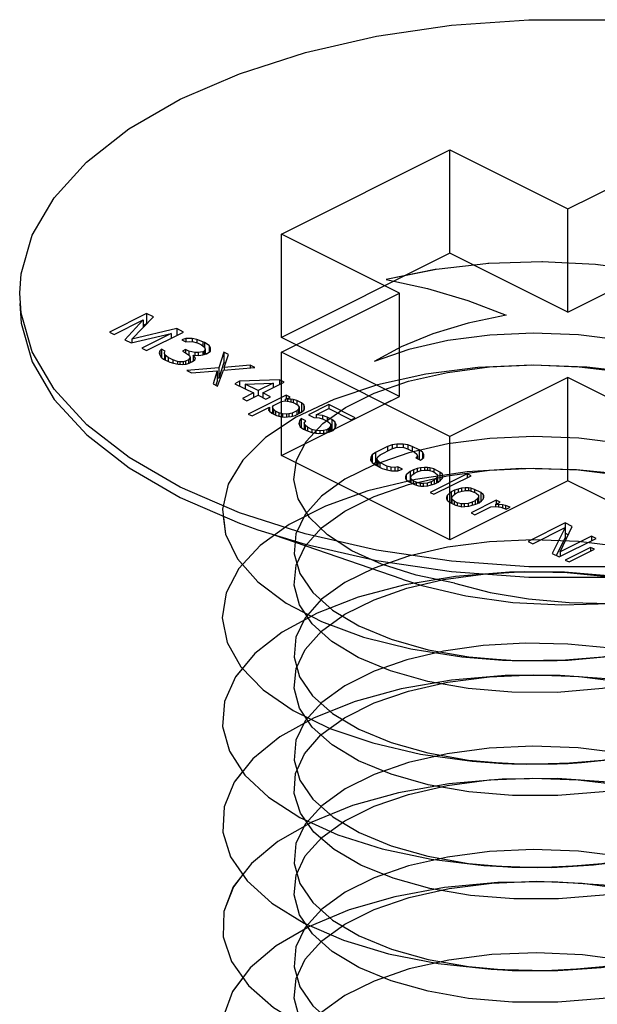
# Paper-space layout '005_EXP_CORICANT_PE_DRAWING_3_1' of a CAD drawing. Header units: millimetres. Extents: x 6 to 413, y 7 to 290.
# Tile 318 of 362: x 222.548 to 222.984, y 247.269 to 248.012. Entities that reach past the tile are written whole.
import ezdxf

# ---------------------------------------------------------------- set-up
doc = ezdxf.new("R2010")
doc.units = ezdxf.units.MM
doc.header["$LTSCALE"] = 23.1
doc.layers.get('0').update_dxf_attribs({"linetype": 'CONTINUOUS'})
doc.layers.add('124100000694A_M3X4P5_C_NI_BL158', color=7, linetype='CONTINUOUS')

# ---------------------------------------------------------------- blocks, each defined once
blk = doc.blocks.new('124100000694A_M3X4P5_C_NI_BL158', base_point=(222.96167, 247.50686))
at = {"layer": '124100000694A_M3X4P5_C_NI_BL158', "color": 7, "linetype": 'Continuous'}
for p, q in [((222.74529, 247.85053), (222.87257, 247.91417)), ((222.87257, 247.83623), (222.87257, 247.91417)), ((222.87257, 247.91417), (222.96167, 247.86962)), ((222.96167, 247.86962), (223.05076, 247.91417)), ((222.96167, 247.79168), (222.96167, 247.86962)), ((222.83439, 247.80599), (222.74529, 247.85053)), ((222.87257, 247.83623), (222.82324, 247.81156)), ((222.96167, 247.79168), (222.87257, 247.83623)), ((222.96167, 247.79168), (223.05076, 247.83623)), ((222.54875, 247.79104), (222.54767, 247.80598)), ((222.74529, 247.76144), (222.83439, 247.80599)), ((222.83439, 247.72804), (222.83439, 247.80599)), ((222.64347, 247.79071), (222.61547, 247.77671)), ((222.61897, 247.77496), (222.64101, 247.78598)), ((222.64101, 247.78598), (222.62714, 247.77088)), ((222.63245, 247.7712), (222.64872, 247.78809)), ((222.64101, 247.78598), (222.64101, 247.78009)), ((222.64347, 247.79071), (222.64347, 247.78292)), ((222.64872, 247.78809), (222.64347, 247.79071)), ((222.61547, 247.77671), (222.61897, 247.77496)), ((222.66622, 247.77934), (222.63245, 247.7712)), ((222.64347, 247.78292), (222.64101, 247.78169)), ((222.64365, 247.78283), (222.64347, 247.78292)), ((222.64347, 247.76271), (222.67147, 247.77671)), ((222.66622, 247.77934), (222.66622, 247.77409)), ((222.67147, 247.77671), (222.66622, 247.77934)), ((222.62714, 247.77088), (222.6318, 247.76854)), ((222.6318, 247.76854), (222.66201, 247.77548)), ((222.63245, 247.7712), (222.63245, 247.76869)), ((222.66201, 247.77548), (222.63997, 247.76446)), ((222.66201, 247.77548), (222.66201, 247.77198)), ((222.67314, 247.77171), (222.67017, 247.77081)), ((222.67017, 247.77081), (222.67309, 247.76935)), ((222.67309, 247.76935), (222.67604, 247.76966)), ((222.67785, 247.77173), (222.67314, 247.77171)), ((222.67314, 247.77171), (222.67314, 247.76935)), ((222.67604, 247.76966), (222.67898, 247.76938)), ((222.67785, 247.77173), (222.67785, 247.76938)), ((222.68138, 247.77116), (222.67785, 247.77173)), ((222.67898, 247.76938), (222.68249, 247.76822)), ((222.68138, 247.77116), (222.68138, 247.76859)), ((222.68606, 247.76942), (222.68138, 247.77116)), ((222.68606, 247.76942), (222.68606, 247.76612)), ((222.68722, 247.76884), (222.68606, 247.76942)), ((222.63997, 247.76446), (222.64347, 247.76271)), ((222.65349, 247.76247), (222.65287, 247.76099)), ((222.65469, 247.76365), (222.65349, 247.76247)), ((222.65349, 247.76247), (222.65349, 247.75952)), ((222.65469, 247.76365), (222.65469, 247.75776)), ((222.65761, 247.7622), (222.65469, 247.76365)), ((222.657, 247.76131), (222.65761, 247.7622)), ((222.67296, 247.76346), (222.67058, 247.76226)), ((222.67058, 247.76226), (222.67291, 247.7611)), ((222.67296, 247.76346), (222.67296, 247.7611)), ((222.67529, 247.76229), (222.67296, 247.76346)), ((222.67529, 247.76229), (222.67529, 247.75942)), ((222.67999, 247.76113), (222.67529, 247.76229)), ((222.68589, 247.76175), (222.68234, 247.76115)), ((222.68249, 247.76822), (222.68483, 247.76705)), ((222.68483, 247.76705), (222.68715, 247.7653)), ((222.68709, 247.76235), (222.68589, 247.76175)), ((222.68589, 247.76175), (222.68589, 247.7594)), ((222.68771, 247.76383), (222.68709, 247.76235)), ((222.68709, 247.76235), (222.68709, 247.75977)), ((222.68715, 247.7653), (222.68771, 247.76383)), ((222.68722, 247.76884), (222.68722, 247.7653)), ((222.69071, 247.7665), (222.68722, 247.76884)), ((222.68771, 247.76383), (222.68771, 247.75996)), ((222.69, 247.76089), (222.6918, 247.76238)), ((222.69071, 247.7665), (222.69071, 247.76148)), ((222.69185, 247.76473), (222.69071, 247.7665)), ((222.6918, 247.76238), (222.69185, 247.76473)), ((222.70181, 247.76154), (222.69802, 247.74973)), ((222.70181, 247.76154), (222.70181, 247.75375)), ((222.70531, 247.75979), (222.70181, 247.76154)), ((222.65287, 247.76099), (222.65342, 247.75952)), ((222.65342, 247.75952), (222.65457, 247.75776)), ((222.65457, 247.75776), (222.6563, 247.75629)), ((222.6563, 247.75629), (222.66097, 247.75396)), ((222.65697, 247.76013), (222.657, 247.76131)), ((222.65697, 247.76013), (222.65697, 247.75596)), ((222.65755, 247.75925), (222.65697, 247.76013)), ((222.65755, 247.75925), (222.65755, 247.75567)), ((222.65987, 247.75749), (222.65755, 247.75925)), ((222.65987, 247.75749), (222.65987, 247.75451)), ((222.66337, 247.75574), (222.65987, 247.75749)), ((222.66337, 247.75574), (222.66337, 247.75325)), ((222.66688, 247.75458), (222.66337, 247.75574)), ((222.66688, 247.75458), (222.66688, 247.75252)), ((222.66864, 247.7543), (222.66688, 247.75458)), ((222.671, 247.75431), (222.66864, 247.7543)), ((222.66864, 247.7543), (222.66864, 247.75252)), ((222.67278, 247.75461), (222.671, 247.75431)), ((222.671, 247.75431), (222.671, 247.75224)), ((222.67516, 247.7558), (222.67278, 247.75461)), ((222.67278, 247.75461), (222.67278, 247.75255)), ((222.67291, 247.7611), (222.67582, 247.75905)), ((222.67637, 247.75758), (222.67516, 247.7558)), ((222.67516, 247.7558), (222.67516, 247.75315)), ((222.67569, 247.75315), (222.67807, 247.75434)), ((222.67582, 247.75905), (222.67637, 247.75758)), ((222.67637, 247.75758), (222.67637, 247.75349)), ((222.67736, 247.75399), (222.67637, 247.75423)), ((222.67807, 247.75434), (222.67987, 247.75583)), ((222.67877, 247.75936), (222.67877, 247.75492)), ((222.6805, 247.75731), (222.67877, 247.75936)), ((222.67877, 247.75936), (222.68289, 247.75909)), ((222.67987, 247.75583), (222.6805, 247.75731)), ((222.68234, 247.76115), (222.67999, 247.76113)), ((222.67999, 247.76113), (222.67999, 247.75936)), ((222.68234, 247.76115), (222.68234, 247.75909)), ((222.68289, 247.75909), (222.68584, 247.7594)), ((222.68584, 247.7594), (222.68881, 247.7603)), ((222.68848, 247.7602), (222.68771, 247.76072)), ((222.68881, 247.7603), (222.69, 247.76089)), ((222.70215, 247.75005), (222.70531, 247.75979)), ((222.87257, 247.6978), (222.74529, 247.76144)), ((222.66097, 247.75396), (222.6639, 247.75309)), ((222.6639, 247.75309), (222.66743, 247.75252)), ((222.66743, 247.75252), (222.67037, 247.75224)), ((222.67037, 247.75224), (222.67332, 247.75255)), ((222.67332, 247.75255), (222.67569, 247.75315)), ((222.69802, 247.74973), (222.67381, 247.74754)), ((222.67381, 247.74754), (222.67731, 247.74579)), ((222.67731, 247.74579), (222.69679, 247.74737)), ((222.69679, 247.74737), (222.69364, 247.73763)), ((222.69679, 247.74737), (222.69679, 247.73957)), ((222.69714, 247.73588), (222.70152, 247.74798)), ((222.70181, 247.75375), (222.69802, 247.74194)), ((222.69802, 247.74973), (222.69802, 247.74194)), ((222.70152, 247.74798), (222.72514, 247.74988)), ((222.70314, 247.75308), (222.70181, 247.75375)), ((222.72164, 247.75163), (222.70215, 247.75005)), ((222.70215, 247.75005), (222.70215, 247.74798)), ((222.72164, 247.75163), (222.72164, 247.7496)), ((222.72514, 247.74988), (222.72164, 247.75163)), ((222.69679, 247.73957), (222.69581, 247.73654)), ((222.69802, 247.74194), (222.69679, 247.74183)), ((222.71372, 247.7395), (222.71015, 247.73771)), ((222.74381, 247.74054), (222.71372, 247.7395)), ((222.71372, 247.7395), (222.71372, 247.73593)), ((222.74381, 247.74054), (222.74381, 247.73704)), ((222.74731, 247.73879), (222.74381, 247.74054)), ((222.96167, 247.74235), (222.87257, 247.6978)), ((223.05076, 247.6978), (222.96167, 247.74235)), ((222.69364, 247.73763), (222.69714, 247.73588)), ((222.71015, 247.73771), (222.72415, 247.73071)), ((222.71781, 247.73746), (222.73904, 247.73816)), ((222.71781, 247.73746), (222.71781, 247.73388)), ((222.72772, 247.7325), (222.71781, 247.73746)), ((222.73904, 247.73816), (222.72772, 247.7325)), ((222.72772, 247.7325), (222.72772, 247.72896)), ((222.73122, 247.73075), (222.74731, 247.73879)), ((222.73904, 247.73816), (222.73904, 247.73466)), ((222.72415, 247.73071), (222.71581, 247.72654)), ((222.71581, 247.72654), (222.71931, 247.72479)), ((222.71931, 247.72479), (222.72765, 247.72896)), ((222.74887, 247.72907), (222.72028, 247.71478)), ((222.72415, 247.73071), (222.72415, 247.72721)), ((222.72765, 247.72896), (222.73348, 247.72605)), ((222.73122, 247.73075), (222.73122, 247.72717)), ((222.73706, 247.72783), (222.73122, 247.73075)), ((222.73348, 247.72605), (222.73706, 247.72783)), ((222.73928, 247.72136), (222.74524, 247.72434)), ((222.74524, 247.72434), (222.74819, 247.72465)), ((222.74819, 247.72465), (222.75113, 247.72437)), ((222.74822, 247.72583), (222.75179, 247.72762)), ((222.74999, 247.72613), (222.74822, 247.72583)), ((222.74822, 247.72583), (222.74822, 247.72465)), ((222.74887, 247.72907), (222.74887, 247.72616)), ((222.75179, 247.72762), (222.74887, 247.72907)), ((222.75235, 247.72614), (222.74999, 247.72613)), ((222.74999, 247.72613), (222.74999, 247.72437)), ((222.75113, 247.72437), (222.75406, 247.7235)), ((222.75235, 247.72614), (222.75235, 247.72401)), ((222.75411, 247.72586), (222.75235, 247.72614)), ((222.75411, 247.72586), (222.75411, 247.7235)), ((222.75704, 247.72499), (222.75411, 247.72586)), ((222.75704, 247.72499), (222.75704, 247.72201)), ((222.76054, 247.72324), (222.75704, 247.72499)), ((222.82324, 247.72247), (222.83439, 247.72804)), ((222.72319, 247.71332), (222.7363, 247.71987)), ((222.73569, 247.71898), (222.73567, 247.7178)), ((222.73567, 247.7178), (222.73624, 247.71692)), ((222.7363, 247.71987), (222.73569, 247.71898)), ((222.73624, 247.71692), (222.73798, 247.71546)), ((222.7363, 247.71987), (222.7363, 247.71692)), ((222.73866, 247.71988), (222.73928, 247.72136)), ((222.73866, 247.71988), (222.73866, 247.71512)), ((222.73922, 247.71841), (222.73866, 247.71988)), ((222.73922, 247.71841), (222.73922, 247.71484)), ((222.74095, 247.71695), (222.73922, 247.71841)), ((222.74095, 247.71695), (222.74095, 247.71397)), ((222.74329, 247.71578), (222.74095, 247.71695)), ((222.75688, 247.71733), (222.7533, 247.71554)), ((222.75406, 247.7235), (222.75756, 247.72175)), ((222.75808, 247.71851), (222.75688, 247.71733)), ((222.75688, 247.71733), (222.75688, 247.71441)), ((222.75756, 247.72175), (222.7587, 247.71999)), ((222.7587, 247.71999), (222.75808, 247.71851)), ((222.75808, 247.71851), (222.75808, 247.71501)), ((222.7587, 247.71999), (222.7587, 247.71532)), ((222.76039, 247.71617), (222.76219, 247.71765)), ((222.76054, 247.72324), (222.76054, 247.71617)), ((222.76228, 247.72178), (222.76054, 247.72324)), ((222.76219, 247.71765), (222.7628, 247.71854)), ((222.76228, 247.72178), (222.76228, 247.71765)), ((222.76284, 247.7203), (222.76228, 247.72178)), ((222.7628, 247.71854), (222.76284, 247.7203)), ((222.78114, 247.72188), (222.76565, 247.71413)), ((222.77155, 247.71416), (222.78108, 247.71893)), ((222.78108, 247.71893), (222.798, 247.71047)), ((222.78114, 247.72188), (222.78114, 247.71893)), ((222.80098, 247.71196), (222.78114, 247.72188)), ((222.72028, 247.71478), (222.72319, 247.71332)), ((222.73866, 247.71617), (222.73783, 247.71576)), ((222.73798, 247.71546), (222.74148, 247.71371)), ((222.74148, 247.71371), (222.7444, 247.71284)), ((222.74329, 247.71578), (222.74329, 247.71317)), ((222.74622, 247.71491), (222.74329, 247.71578)), ((222.7444, 247.71284), (222.74735, 247.71256)), ((222.74622, 247.71491), (222.74622, 247.71256)), ((222.74916, 247.71463), (222.74622, 247.71491)), ((222.74735, 247.71256), (222.75266, 247.71288)), ((222.75093, 247.71494), (222.74916, 247.71463)), ((222.74916, 247.71463), (222.74916, 247.71267)), ((222.7533, 247.71554), (222.75093, 247.71494)), ((222.75093, 247.71494), (222.75093, 247.71278)), ((222.75266, 247.71288), (222.75563, 247.71378)), ((222.7533, 247.71554), (222.7533, 247.71308)), ((222.75563, 247.71378), (222.76039, 247.71617)), ((222.75908, 247.70967), (222.75844, 247.70761)), ((222.75975, 247.71584), (222.7587, 247.71636)), ((222.76029, 247.71145), (222.75908, 247.70967)), ((222.75908, 247.70967), (222.75908, 247.70629)), ((222.76029, 247.71145), (222.76029, 247.70471)), ((222.76379, 247.7097), (222.76029, 247.71145)), ((222.76258, 247.70792), (222.76379, 247.7097)), ((222.76565, 247.71413), (222.76974, 247.71209)), ((222.76974, 247.71209), (222.77386, 247.71182)), ((222.77155, 247.71416), (222.77155, 247.71197)), ((222.77625, 247.7136), (222.77155, 247.71416)), ((222.77386, 247.71182), (222.77679, 247.71095)), ((222.77625, 247.7136), (222.77625, 247.7111)), ((222.77977, 247.71244), (222.77625, 247.7136)), ((222.77679, 247.71095), (222.78029, 247.7092)), ((222.77977, 247.71244), (222.77977, 247.70946)), ((222.78327, 247.71069), (222.77977, 247.71244)), ((222.78327, 247.71069), (222.78327, 247.70289)), ((222.78559, 247.70893), (222.78327, 247.71069)), ((222.798, 247.71047), (222.80098, 247.71196)), ((222.75844, 247.70761), (222.75957, 247.70526)), ((222.75957, 247.70526), (222.76189, 247.7035)), ((222.76189, 247.7035), (222.76539, 247.70175)), ((222.76258, 247.70792), (222.76258, 247.70316)), ((222.76313, 247.70645), (222.76258, 247.70792)), ((222.76313, 247.70645), (222.76313, 247.70288)), ((222.76487, 247.70499), (222.76313, 247.70645)), ((222.76487, 247.70499), (222.76487, 247.70201)), ((222.76837, 247.70324), (222.76487, 247.70499)), ((222.76837, 247.70324), (222.76837, 247.70076)), ((222.7713, 247.70237), (222.76837, 247.70324)), ((222.7713, 247.70237), (222.7713, 247.7003)), ((222.77424, 247.70209), (222.7713, 247.70237)), ((222.7772, 247.7024), (222.77424, 247.70209)), ((222.77424, 247.70209), (222.77424, 247.70002)), ((222.77957, 247.703), (222.7772, 247.7024)), ((222.7772, 247.7024), (222.7772, 247.70034)), ((222.78076, 247.7036), (222.77957, 247.703)), ((222.77957, 247.703), (222.77957, 247.70074)), ((222.78029, 247.7092), (222.78203, 247.70773)), ((222.78196, 247.70478), (222.78076, 247.7036)), ((222.78076, 247.7036), (222.78076, 247.701)), ((222.78189, 247.70125), (222.78427, 247.70244)), ((222.78258, 247.70626), (222.78196, 247.70478)), ((222.78196, 247.70478), (222.78196, 247.70125)), ((222.78203, 247.70773), (222.78258, 247.70626)), ((222.78258, 247.70626), (222.78258, 247.70159)), ((222.78327, 247.70289), (222.78258, 247.70323)), ((222.78403, 247.70232), (222.78327, 247.70289)), ((222.78427, 247.70244), (222.78608, 247.70451)), ((222.78559, 247.70893), (222.78559, 247.70394)), ((222.78672, 247.70658), (222.78559, 247.70893)), ((222.78608, 247.70451), (222.78672, 247.70658)), ((222.76539, 247.70175), (222.76891, 247.70059)), ((222.76891, 247.70059), (222.77361, 247.70002)), ((222.77361, 247.70002), (222.77774, 247.70034)), ((222.77774, 247.70034), (222.78189, 247.70125)), ((222.82528, 247.69027), (222.81634, 247.68581)), ((222.81984, 247.68406), (222.82878, 247.68852)), ((222.82884, 247.69147), (222.82528, 247.69027)), ((222.82528, 247.69027), (222.82528, 247.68677)), ((222.82878, 247.68852), (222.83175, 247.68942)), ((222.83239, 247.69208), (222.82884, 247.69147)), ((222.82884, 247.69147), (222.82884, 247.68852)), ((222.83175, 247.68942), (222.8347, 247.68973)), ((222.83711, 247.6921), (222.83239, 247.69208)), ((222.83239, 247.69208), (222.83239, 247.68942)), ((222.8347, 247.68973), (222.83764, 247.68945)), ((222.83711, 247.6921), (222.83711, 247.68945)), ((222.84063, 247.69153), (222.83711, 247.6921)), ((222.83764, 247.68945), (222.84057, 247.68859)), ((222.84057, 247.68859), (222.84582, 247.68596)), ((222.84063, 247.69153), (222.84063, 247.68859)), ((222.84415, 247.69037), (222.84063, 247.69153)), ((222.84415, 247.69037), (222.84415, 247.6868)), ((222.8494, 247.68775), (222.84415, 247.69037)), ((222.8494, 247.68775), (222.8494, 247.6806)), ((222.85172, 247.68599), (222.8494, 247.68775)), ((222.81273, 247.68225), (222.81268, 247.67989)), ((222.81268, 247.67989), (222.81382, 247.67813)), ((222.81395, 247.68402), (222.81273, 247.68225)), ((222.81273, 247.68225), (222.81273, 247.67989)), ((222.81634, 247.68581), (222.81395, 247.68402)), ((222.81395, 247.68402), (222.81395, 247.67813)), ((222.81634, 247.68581), (222.81634, 247.67801)), ((222.81742, 247.6811), (222.81804, 247.68257)), ((222.81742, 247.6811), (222.81742, 247.67573)), ((222.81798, 247.67962), (222.81742, 247.6811)), ((222.81804, 247.68257), (222.81984, 247.68406)), ((222.84582, 247.68596), (222.84756, 247.6845)), ((222.84812, 247.68303), (222.84692, 247.68184)), ((222.84692, 247.68184), (222.85042, 247.68009)), ((222.84756, 247.6845), (222.84812, 247.68303)), ((222.84812, 247.68303), (222.84812, 247.68124)), ((222.85042, 247.68009), (222.85281, 247.68187)), ((222.85172, 247.68599), (222.85172, 247.68106)), ((222.85286, 247.68423), (222.85172, 247.68599)), ((222.85281, 247.68187), (222.85286, 247.68423)), ((222.81382, 247.67813), (222.81615, 247.67637)), ((222.81634, 247.67801), (222.81515, 247.67712)), ((222.81615, 247.67637), (222.8214, 247.67375)), ((222.81742, 247.67855), (222.81634, 247.67801)), ((222.81798, 247.67962), (222.81798, 247.67545)), ((222.81972, 247.67816), (222.81798, 247.67962)), ((222.81972, 247.67816), (222.81972, 247.67459)), ((222.82497, 247.67553), (222.81972, 247.67816)), ((222.8214, 247.67375), (222.82491, 247.67259)), ((222.82491, 247.67259), (222.82843, 247.67202)), ((222.82497, 247.67553), (222.82497, 247.67259)), ((222.8279, 247.67467), (222.82497, 247.67553)), ((222.8279, 247.67467), (222.8279, 247.67202)), ((222.83084, 247.67439), (222.8279, 247.67467)), ((222.83321, 247.67499), (222.83084, 247.67439)), ((222.83084, 247.67439), (222.83084, 247.67203)), ((222.83315, 247.67204), (222.83671, 247.67324)), ((222.83321, 247.67499), (222.83321, 247.67204)), ((222.83671, 247.67324), (222.83321, 247.67499)), ((222.84495, 247.67269), (222.84257, 247.6715)), ((222.84792, 247.67359), (222.84495, 247.67269)), ((222.84495, 247.67269), (222.84495, 247.6696)), ((222.85029, 247.67419), (222.84792, 247.67359)), ((222.84792, 247.67359), (222.84792, 247.67123)), ((222.85325, 247.6745), (222.85029, 247.67419)), ((222.85029, 247.67419), (222.85029, 247.67197)), ((222.85084, 247.67213), (222.85379, 247.67244)), ((222.8556, 247.67452), (222.85325, 247.6745)), ((222.85325, 247.6745), (222.85325, 247.67244)), ((222.85379, 247.67244), (222.85615, 247.67246)), ((222.8556, 247.67452), (222.8556, 247.67246)), ((222.85737, 247.67423), (222.8556, 247.67452)), ((222.85615, 247.67246), (222.85908, 247.67159)), ((222.85737, 247.67423), (222.85737, 247.6721)), ((222.8603, 247.67336), (222.85737, 247.67423)), ((222.8603, 247.67336), (222.8603, 247.67098)), ((222.86496, 247.67103), (222.8603, 247.67336)), ((222.82843, 247.67202), (222.83315, 247.67204)), ((222.83895, 247.66736), (222.83892, 247.66618)), ((222.83892, 247.66618), (222.83949, 247.6653)), ((222.83957, 247.66883), (222.83895, 247.66736)), ((222.83895, 247.66736), (222.83895, 247.66618)), ((222.83949, 247.6653), (222.84123, 247.66383)), ((222.84257, 247.6715), (222.83957, 247.66883)), ((222.83957, 247.66883), (222.83957, 247.6653)), ((222.84257, 247.6715), (222.84257, 247.66371)), ((222.84304, 247.6659), (222.84307, 247.66708)), ((222.84304, 247.6659), (222.84304, 247.66292)), ((222.84478, 247.66444), (222.84304, 247.6659)), ((222.84307, 247.66708), (222.84369, 247.66856)), ((222.84369, 247.66856), (222.84549, 247.67004)), ((222.84549, 247.67004), (222.84787, 247.67123)), ((222.84787, 247.67123), (222.85084, 247.67213)), ((222.88557, 247.66966), (222.85756, 247.65566)), ((222.85908, 247.67159), (222.86141, 247.67042)), ((222.86048, 247.6542), (222.88848, 247.66821)), ((222.8625, 247.6663), (222.8607, 247.66482)), ((222.86141, 247.67042), (222.86315, 247.66896)), ((222.86313, 247.66778), (222.8625, 247.6663)), ((222.8625, 247.6663), (222.8625, 247.6628)), ((222.86315, 247.66896), (222.86313, 247.66778)), ((222.86313, 247.66778), (222.86313, 247.66311)), ((222.86496, 247.67103), (222.86496, 247.66446)), ((222.8667, 247.66956), (222.86496, 247.67103)), ((222.86542, 247.66484), (222.86663, 247.66603)), ((222.86663, 247.66603), (222.86725, 247.6675)), ((222.8667, 247.66956), (222.8667, 247.6662)), ((222.86727, 247.66868), (222.8667, 247.66956)), ((222.86725, 247.6675), (222.86727, 247.66868)), ((222.88557, 247.66966), (222.88557, 247.66675)), ((222.88848, 247.66821), (222.88557, 247.66966)), ((222.84123, 247.66383), (222.8459, 247.6615)), ((222.84257, 247.66371), (222.84218, 247.66336)), ((222.84304, 247.66394), (222.84257, 247.66371)), ((222.84478, 247.66444), (222.84478, 247.66206)), ((222.84711, 247.66327), (222.84478, 247.66444)), ((222.8459, 247.6615), (222.84883, 247.66063)), ((222.84711, 247.66327), (222.84711, 247.66114)), ((222.85004, 247.6624), (222.84711, 247.66327)), ((222.84883, 247.66063), (222.85059, 247.66034)), ((222.8524, 247.66242), (222.85004, 247.6624)), ((222.85004, 247.6624), (222.85004, 247.66034)), ((222.85059, 247.66034), (222.85295, 247.66036)), ((222.85536, 247.66273), (222.8524, 247.66242)), ((222.8524, 247.66242), (222.8524, 247.66036)), ((222.85295, 247.66036), (222.8559, 247.66067)), ((222.85832, 247.66363), (222.85536, 247.66273)), ((222.85536, 247.66273), (222.85536, 247.66067)), ((222.8559, 247.66067), (222.86124, 247.66217)), ((222.8607, 247.66482), (222.85832, 247.66363)), ((222.85832, 247.66363), (222.85832, 247.66135)), ((222.8607, 247.66482), (222.8607, 247.66202)), ((222.86124, 247.66217), (222.86362, 247.66336)), ((222.86403, 247.6637), (222.86315, 247.66414)), ((222.86362, 247.66336), (222.86542, 247.66484)), ((222.87884, 247.65813), (222.87587, 247.65723)), ((222.88121, 247.65874), (222.87884, 247.65813)), ((222.87884, 247.65813), (222.87884, 247.65578)), ((222.88416, 247.65905), (222.88121, 247.65874)), ((222.88121, 247.65874), (222.88121, 247.65651)), ((222.88652, 247.65906), (222.88416, 247.65905)), ((222.88416, 247.65905), (222.88416, 247.65699)), ((222.88652, 247.65906), (222.88652, 247.657)), ((222.88828, 247.65877), (222.88652, 247.65906)), ((222.88828, 247.65877), (222.88828, 247.65664)), ((222.89121, 247.6579), (222.88828, 247.65877)), ((222.89121, 247.6579), (222.89121, 247.65552)), ((222.89588, 247.65557), (222.89121, 247.6579)), ((222.85756, 247.65566), (222.86048, 247.6542)), ((222.86986, 247.6519), (222.86984, 247.65072)), ((222.86984, 247.65072), (222.87041, 247.64984)), ((222.87049, 247.65337), (222.86986, 247.6519)), ((222.87349, 247.65604), (222.87049, 247.65337)), ((222.87049, 247.65337), (222.87049, 247.64984)), ((222.87587, 247.65723), (222.87349, 247.65604)), ((222.87349, 247.65604), (222.87349, 247.64825)), ((222.87396, 247.65044), (222.87399, 247.65162)), ((222.87396, 247.65044), (222.87396, 247.64747)), ((222.8757, 247.64898), (222.87396, 247.65044)), ((222.87399, 247.65162), (222.87461, 247.6531)), ((222.87461, 247.6531), (222.87641, 247.65458)), ((222.87587, 247.65723), (222.87587, 247.65414)), ((222.87641, 247.65458), (222.87879, 247.65578)), ((222.87879, 247.65578), (222.88176, 247.65667)), ((222.88176, 247.65667), (222.88471, 247.65699)), ((222.88471, 247.65699), (222.88707, 247.657)), ((222.88707, 247.657), (222.89, 247.65613)), ((222.89, 247.65613), (222.89233, 247.65496)), ((222.89342, 247.65084), (222.89162, 247.64936)), ((222.89233, 247.65496), (222.89407, 247.6535)), ((222.89404, 247.65232), (222.89342, 247.65084)), ((222.89342, 247.65084), (222.89342, 247.64734)), ((222.89407, 247.6535), (222.89404, 247.65232)), ((222.89404, 247.65232), (222.89404, 247.64765)), ((222.89588, 247.65557), (222.89588, 247.649)), ((222.89762, 247.65411), (222.89588, 247.65557)), ((222.89634, 247.64938), (222.89754, 247.65057)), ((222.89754, 247.65057), (222.89816, 247.65205)), ((222.89762, 247.65411), (222.89762, 247.65075)), ((222.89819, 247.65322), (222.89762, 247.65411)), ((222.89816, 247.65205), (222.89819, 247.65322)), ((222.87041, 247.64984), (222.87215, 247.64837)), ((222.87215, 247.64837), (222.87682, 247.64604)), ((222.87349, 247.64825), (222.8731, 247.6479)), ((222.87396, 247.64848), (222.87349, 247.64825)), ((222.8757, 247.64898), (222.8757, 247.6466)), ((222.87803, 247.64781), (222.8757, 247.64898)), ((222.87682, 247.64604), (222.87974, 247.64517)), ((222.87803, 247.64781), (222.87803, 247.64568)), ((222.88096, 247.64694), (222.87803, 247.64781)), ((222.87974, 247.64517), (222.88151, 247.64488)), ((222.88332, 247.64696), (222.88096, 247.64694)), ((222.88096, 247.64694), (222.88096, 247.64488)), ((222.88151, 247.64488), (222.88387, 247.6449)), ((222.88627, 247.64727), (222.88332, 247.64696)), ((222.88332, 247.64696), (222.88332, 247.6449)), ((222.88387, 247.6449), (222.88682, 247.64521)), ((222.88924, 247.64817), (222.88627, 247.64727)), ((222.88627, 247.64727), (222.88627, 247.64521)), ((222.88682, 247.64521), (222.89216, 247.64671)), ((222.90755, 247.64974), (222.88848, 247.6402)), ((222.89162, 247.64936), (222.88924, 247.64817)), ((222.88924, 247.64817), (222.88924, 247.64589)), ((222.8914, 247.63875), (222.90332, 247.6447)), ((222.89162, 247.64936), (222.89162, 247.64656)), ((222.89216, 247.64671), (222.89454, 247.6479)), ((222.89495, 247.64824), (222.89407, 247.64868)), ((222.89454, 247.6479), (222.89634, 247.64938)), ((222.90332, 247.6447), (222.90745, 247.64502)), ((222.90689, 247.64649), (222.91046, 247.64828)), ((222.90925, 247.6465), (222.90689, 247.64649)), ((222.90689, 247.64649), (222.90689, 247.64502)), ((222.90745, 247.64502), (222.91097, 247.64445)), ((222.90755, 247.64974), (222.90755, 247.64682)), ((222.91046, 247.64828), (222.90755, 247.64974)), ((222.90925, 247.6465), (222.90925, 247.64473)), ((222.91219, 247.64622), (222.90925, 247.6465)), ((222.91097, 247.64445), (222.91507, 247.643)), ((222.91219, 247.64622), (222.91219, 247.64402)), ((222.91454, 247.64565), (222.91219, 247.64622)), ((222.91454, 247.64565), (222.91454, 247.64319)), ((222.91805, 247.64449), (222.91454, 247.64565)), ((222.91507, 247.643), (222.91805, 247.64449)), ((222.76329, 247.6243), (222.71358, 247.64027)), ((222.88848, 247.6402), (222.8914, 247.63875)), ((222.95965, 247.63262), (222.93165, 247.61862)), ((222.93515, 247.61687), (222.95958, 247.62908)), ((222.95958, 247.62908), (222.94974, 247.60958)), ((222.95566, 247.61079), (222.9649, 247.63)), ((222.95958, 247.62908), (222.95958, 247.62129)), ((222.95965, 247.63262), (222.95965, 247.62483)), ((222.9649, 247.63), (222.95965, 247.63262)), ((222.83651, 247.59008), (222.73982, 247.62326)), ((222.95958, 247.62129), (222.95287, 247.608)), ((222.95499, 247.60695), (222.98299, 247.62095)), ((222.97949, 247.6227), (222.95566, 247.61079)), ((222.96188, 247.62371), (222.95965, 247.62483)), ((222.97949, 247.6227), (222.97949, 247.6192)), ((222.98299, 247.62095), (222.97949, 247.6227)), ((222.93165, 247.61862), (222.93515, 247.61687)), ((222.97872, 247.61415), (222.95965, 247.60462)), ((222.97872, 247.61415), (222.97872, 247.61123)), ((222.98163, 247.61269), (222.97872, 247.61415)), ((222.94974, 247.60958), (222.95499, 247.60695)), ((222.95566, 247.61079), (222.95566, 247.60729)), ((222.96257, 247.60316), (222.98163, 247.61269)), ((222.95965, 247.60462), (222.96257, 247.60316)), ((222.76857, 247.55641), (222.76292, 247.56483)), ((222.76864, 247.4784), (222.763, 247.48678)), ((222.76982, 247.39916), (222.76314, 247.40853)), ((222.76874, 247.32241), (222.76346, 247.33021))]:
    blk.add_line(p, q, dxfattribs=at)
for points in [[(222.66893, 247.95236), (222.71361, 247.97171), (222.76336, 247.98769), (222.81709, 247.99995), (222.87363, 248.00825), (222.93214, 248.01246), (222.99125, 248.01246), (223.0497, 248.00825), (223.10632, 247.99994), (223.16004, 247.98767), (223.20975, 247.9717), (223.2544, 247.95236), (223.29306, 247.93006), (223.32498, 247.90523), (223.34951, 247.8784), (223.36615, 247.85012), (223.37459, 247.82093), (223.37566, 247.80599)], [(222.54767, 247.80598), (222.54869, 247.82055), (222.55704, 247.84978), (222.57359, 247.87809), (222.59812, 247.90502), (222.63014, 247.92996), (222.66893, 247.95236)], [(222.54767, 247.79819), (222.54872, 247.78342), (222.55713, 247.75419), (222.57377, 247.72585), (222.59831, 247.69899), (222.63024, 247.67414), (222.66893, 247.65182)], [(222.71358, 247.64027), (222.66894, 247.65961), (222.63027, 247.68192), (222.59835, 247.70674), (222.57383, 247.73357), (222.55719, 247.76185), (222.54875, 247.79104)], [(222.66893, 247.65182), (222.71357, 247.63248), (222.72743, 247.62751)], [(222.70139, 247.63776), (222.70308, 247.62407), (222.71209, 247.60557)], [(222.72743, 247.62751), (222.76326, 247.61651), (222.81699, 247.60424), (222.87367, 247.59592), (222.93213, 247.59172), (222.9912, 247.59172), (223.04967, 247.59592), (223.10635, 247.60424), (223.16008, 247.61651), (223.19591, 247.62751)], [(223.15998, 247.62428), (223.10624, 247.61202), (223.04971, 247.60372), (222.9912, 247.59951), (222.93209, 247.59951), (222.87363, 247.60372), (222.81702, 247.61203), (222.76329, 247.6243)], [(222.71209, 247.60557), (222.72752, 247.5881), (222.74896, 247.57212)], [(222.71595, 247.60121), (222.71319, 247.59821), (222.70363, 247.57988), (222.70068, 247.56104), (222.7044, 247.54226), (222.71471, 247.524)], [(222.83652, 247.59008), (222.85127, 247.58544), (222.88455, 247.57762), (222.92015, 247.57264), (222.95698, 247.5707), (222.9939, 247.57186)], [(222.74896, 247.57212), (222.77569, 247.55817), (222.80726, 247.5465), (222.84293, 247.5375), (222.88161, 247.53149), (222.91233, 247.52906)], [(222.88634, 247.5076), (222.85577, 247.51303), (222.82779, 247.52096), (222.80336, 247.53114), (222.78349, 247.54308), (222.76857, 247.55641)], [(222.96172, 247.52907), (223.0053, 247.53299), (223.04563, 247.54006), (223.08408, 247.55037)], [(222.71471, 247.524), (222.73143, 247.50675), (222.75408, 247.49112)], [(222.91233, 247.52906), (222.92223, 247.52868), (222.96172, 247.52907)], [(222.91273, 247.52904), (222.91945, 247.52869), (222.95361, 247.52866), (222.9617, 247.52907)], [(222.71589, 247.52278), (222.71056, 247.51636), (222.70242, 247.49784), (222.70093, 247.47899), (222.70606, 247.46032)], [(223.0208, 247.51303), (222.98775, 247.50751), (222.95353, 247.50471), (222.91923, 247.50476), (222.88634, 247.5076)], [(222.75408, 247.49112), (222.78196, 247.47756), (222.81421, 247.4665), (222.85032, 247.45813), (222.88936, 247.45275), (222.91256, 247.4511)], [(222.88672, 247.42961), (222.8561, 247.43501), (222.82805, 247.44293), (222.80354, 247.4531), (222.7836, 247.46505), (222.76864, 247.4784)], [(222.96175, 247.45113), (222.97183, 247.45171), (223.01321, 247.45616), (223.05335, 247.46389), (223.09123, 247.47478)], [(222.70606, 247.46032), (222.71771, 247.44233), (222.73556, 247.42549), (222.75913, 247.41035)], [(222.91256, 247.4511), (222.93021, 247.45058), (222.96175, 247.45113)], [(222.91284, 247.45109), (222.91935, 247.45075), (222.9536, 247.45072), (222.96172, 247.45112)], [(222.71602, 247.44494), (222.70967, 247.43696), (222.70205, 247.41833), (222.70112, 247.3993), (222.70697, 247.38049)], [(223.02124, 247.43518), (222.98826, 247.42964), (222.95412, 247.4268), (222.91978, 247.42679), (222.88672, 247.42961)], [(222.75913, 247.41035), (222.78793, 247.39726), (222.82137, 247.3866), (222.85842, 247.37878), (222.89805, 247.37406), (222.91257, 247.37316)], [(222.88796, 247.3515), (222.85743, 247.35677), (222.82962, 247.36445), (222.80524, 247.37432), (222.78513, 247.38602), (222.76982, 247.39916)], [(222.96172, 247.37318), (222.98086, 247.37445), (223.02224, 247.37965), (223.06203, 247.38811), (223.09923, 247.39966)], [(223.10804, 247.38929), (223.08213, 247.37627), (223.05302, 247.36553), (223.02137, 247.35726), (222.98838, 247.35171), (222.9546, 247.34887), (222.92072, 247.34881), (222.88796, 247.3515)], [(222.70697, 247.38049), (222.71939, 247.36244), (222.73808, 247.34566), (222.76254, 247.33061)], [(222.91257, 247.37316), (222.93904, 247.37259), (222.96172, 247.37318)], [(222.91274, 247.37315), (222.94917, 247.37262), (222.9617, 247.37318)], [(222.71615, 247.36715), (222.709, 247.35786), (222.7018, 247.33926), (222.70128, 247.32027), (222.70751, 247.30149)], [(222.76254, 247.33061), (222.79208, 247.31777), (222.82619, 247.30743), (222.86373, 247.3), (222.90376, 247.29571), (222.91247, 247.29522)], [(222.96175, 247.29524), (222.98669, 247.29703), (223.02792, 247.3027), (223.06744, 247.31161), (223.10416, 247.32357)], [(222.88665, 247.27373), (222.85603, 247.27914), (222.82814, 247.28701), (222.80368, 247.29715), (222.78369, 247.30911), (222.76874, 247.32241)], [(223.10804, 247.31135), (223.08208, 247.29831), (223.05294, 247.28756), (223.02134, 247.27932), (222.98831, 247.27376), (222.95413, 247.27091), (222.91975, 247.27091), (222.88665, 247.27373)], [(222.70751, 247.30149), (222.72033, 247.28347), (222.7394, 247.26675), (222.76421, 247.25182)], [(222.91247, 247.29522), (222.94499, 247.29471), (222.96175, 247.29524)], [(222.91284, 247.2952), (222.91963, 247.29486), (222.95394, 247.29485), (222.96172, 247.29524)], [(222.71619, 247.28928), (222.70842, 247.27889), (222.70157, 247.26018), (222.70147, 247.24116), (222.70805, 247.22252)]]:
    blk.add_lwpolyline(points, dxfattribs=at)

psp = doc.layouts.new('005_EXP_CORICANT_PE_DRAWING_3_1')

# ---------------------------------------------------------------- linework, layer by layer
at = {"color": 2, "linetype": 'Continuous'}
for p, q in [((222.74529, 247.85053), (222.87257, 247.91417)), ((222.87257, 247.91417), (222.96167, 247.86962)), ((222.96167, 247.86962), (223.05076, 247.91417)), ((222.83439, 247.80599), (222.74529, 247.85053)), ((222.74529, 247.76144), (222.83439, 247.80599)), ((222.87257, 247.6978), (222.74529, 247.76144)), ((222.96167, 247.74235), (222.87257, 247.6978)), ((223.05076, 247.6978), (222.96167, 247.74235))]:
    psp.add_line(p, q, dxfattribs=at)
at = {"color": 6, "linetype": 'Continuous'}
for p, q in [((222.87257, 247.83623), (222.87257, 247.91417)), ((222.96167, 247.79168), (222.96167, 247.86962)), ((222.74529, 247.77259), (222.74529, 247.85053)), ((222.87257, 247.83623), (222.74529, 247.77259)), ((222.96167, 247.79168), (222.87257, 247.83623)), ((222.96167, 247.79168), (223.05076, 247.83623)), ((222.90181, 247.82842), (222.90123, 247.82839)), ((222.94244, 247.82959), (222.94203, 247.82961)), ((222.83439, 247.72804), (222.83439, 247.80599)), ((222.83439, 247.72804), (222.74529, 247.77259)), ((222.74529, 247.6835), (222.74529, 247.76144)), ((222.96167, 247.6644), (222.96167, 247.74235)), ((222.74529, 247.6835), (222.83439, 247.72804)), ((222.87257, 247.61986), (222.87257, 247.6978)), ((222.87257, 247.61986), (222.74529, 247.6835)), ((222.96167, 247.6644), (222.87257, 247.61986)), ((223.05076, 247.61986), (222.96167, 247.6644))]:
    psp.add_line(p, q, dxfattribs=at)
at = {"color": 2, "linetype": 'Continuous'}
for points in [[(223.12315, 247.60488), (223.1489, 247.61977), (223.17017, 247.63692), (223.18592, 247.65569), (223.19556, 247.6753), (223.19909, 247.69569), (223.19624, 247.71634), (223.18702, 247.73654), (223.17192, 247.75552), (223.15104, 247.77325), (223.12464, 247.78933), (223.09372, 247.80309), (223.0595, 247.8141), (223.02223, 247.82233), (222.98241, 247.82759), (222.94203, 247.82961), (222.90181, 247.82842), (222.86212, 247.82398), (222.82427, 247.81636)], [(222.82427, 247.81637), (222.85568, 247.80949), (222.88606, 247.80046), (222.9149, 247.78938)], [(222.9149, 247.78938), (222.88621, 247.78338), (222.85973, 247.77546), (222.83566, 247.76563), (222.8153, 247.75446)], [(223.10804, 247.56912), (223.13006, 247.58416), (223.14768, 247.60101), (223.16014, 247.61908), (223.16708, 247.63772), (223.16848, 247.65692), (223.16419, 247.67605), (223.15439, 247.69445), (223.1394, 247.71179), (223.11947, 247.72776), (223.09504, 247.742), (223.06711, 247.75397), (223.03645, 247.76346), (223.0037, 247.77034), (222.9696, 247.77448), (222.9355, 247.77578), (222.90263, 247.77432), (222.87091, 247.77019), (222.84144, 247.76348), (222.8153, 247.75446)], [(222.8153, 247.73052), (222.84128, 247.73949), (222.87064, 247.74619), (222.90249, 247.75037), (222.9358, 247.75183), (222.97015, 247.7505), (223.00428, 247.7463), (223.03718, 247.73933), (223.06794, 247.72972), (223.09574, 247.71771), (223.11984, 247.70356), (223.13963, 247.68762), (223.15457, 247.67025), (223.16428, 247.65186), (223.16849, 247.63285), (223.16707, 247.61372), (223.16011, 247.59507), (223.14771, 247.5771), (223.13018, 247.56031), (223.10804, 247.54518)], [(222.87611, 247.58703), (222.84702, 247.5931), (222.8209, 247.6014), (222.79841, 247.61166), (222.78014, 247.62356), (222.76655, 247.63674), (222.758, 247.65082), (222.7547, 247.66537), (222.75676, 247.67997), (222.76409, 247.69419), (222.77653, 247.70762), (222.79374, 247.71985), (222.8153, 247.73052)], [(223.10804, 247.49118), (223.13004, 247.5062), (223.14767, 247.52304), (223.16012, 247.54111), (223.16708, 247.55974), (223.16849, 247.57891), (223.16425, 247.59795), (223.15446, 247.61641), (223.1395, 247.63375), (223.11961, 247.64973), (223.09523, 247.66397), (223.06732, 247.67595), (223.03676, 247.68544), (223.00398, 247.69235), (222.96977, 247.69653), (222.93564, 247.69783), (222.90271, 247.69639), (222.87092, 247.69224), (222.84143, 247.68553), (222.8153, 247.67652)], [(222.8153, 247.67652), (222.79328, 247.66558), (222.77566, 247.65286), (222.7632, 247.63892), (222.75626, 247.62435), (222.75485, 247.60927), (222.75912, 247.59431), (222.7689, 247.57999), (222.78389, 247.56674), (222.80378, 247.55487), (222.82818, 247.54477), (222.85609, 247.5369), (222.8867, 247.5315), (222.91945, 247.52869), (222.95361, 247.52866), (222.98772, 247.53145), (223.02062, 247.53694), (223.05239, 247.54516), (223.08189, 247.556), (223.10804, 247.56912)], [(222.8153, 247.65258), (222.84123, 247.66153), (222.87052, 247.66823), (222.90232, 247.67241), (222.93533, 247.67389), (222.96952, 247.6726), (223.00384, 247.66843), (223.03683, 247.66147), (223.06742, 247.65197), (223.09544, 247.63992), (223.11991, 247.62558), (223.13981, 247.6095), (223.15475, 247.59205), (223.16444, 247.57349), (223.16852, 247.55448), (223.167, 247.53548), (223.16005, 247.51701), (223.14767, 247.49911), (223.13014, 247.48233), (223.10804, 247.46724)], [(223.10804, 247.54518), (223.08207, 247.53213), (223.05267, 247.5213), (223.0208, 247.51303), (222.98775, 247.50751), (222.95353, 247.50471), (222.91923, 247.50476), (222.88634, 247.5076), (222.85577, 247.51303), (222.82779, 247.52096), (222.80336, 247.53114), (222.78349, 247.54308), (222.76857, 247.55641), (222.7589, 247.57082), (222.75481, 247.58572), (222.75634, 247.60067), (222.76328, 247.61509), (222.77565, 247.6289), (222.79318, 247.64157), (222.8153, 247.65258)], [(223.10804, 247.41324), (223.13002, 247.42824), (223.14763, 247.44507), (223.1601, 247.46312), (223.16706, 247.48176), (223.1685, 247.50089), (223.16428, 247.51992), (223.15448, 247.53844), (223.13951, 247.55579), (223.11964, 247.57177), (223.09526, 247.58601), (223.06735, 247.598), (223.03686, 247.60747), (223.00393, 247.61442), (222.96964, 247.6186), (222.93548, 247.61989), (222.9025, 247.61843), (222.87071, 247.61427), (222.84135, 247.60757), (222.8153, 247.59858)], [(222.8153, 247.59858), (222.79331, 247.58765), (222.77569, 247.57494), (222.76322, 247.561), (222.75627, 247.54644), (222.75484, 247.5314), (222.75907, 247.51648), (222.76885, 247.50211), (222.78382, 247.48884), (222.80369, 247.47697), (222.82807, 247.46686), (222.85597, 247.45898), (222.88649, 247.45358), (222.91935, 247.45075), (222.9536, 247.45072), (222.98775, 247.45351), (223.0207, 247.45901), (223.0525, 247.46725), (223.08193, 247.47808), (223.10804, 247.49118)], [(222.8153, 247.57464), (222.84011, 247.58327), (222.86777, 247.58979), (222.89773, 247.59404), (222.92897, 247.59588), (222.96119, 247.59523), (222.99372, 247.59203), (223.02555, 247.58626), (223.05564, 247.57808)], [(222.87611, 247.58703), (222.90301, 247.58016), (222.93196, 247.57525), (222.96247, 247.57245), (222.9939, 247.57186)], [(223.10804, 247.46724), (223.08214, 247.45422), (223.05297, 247.44346), (223.02124, 247.43518), (222.98826, 247.42964), (222.95412, 247.42679), (222.91978, 247.42679), (222.88672, 247.4296), (222.8561, 247.43501), (222.82805, 247.44292), (222.80354, 247.4531), (222.7836, 247.46505), (222.76864, 247.4784), (222.75891, 247.49286), (222.75482, 247.5078), (222.75633, 247.52272), (222.7633, 247.53716), (222.77567, 247.55098), (222.79322, 247.56365), (222.8153, 247.57464)], [(223.05564, 247.52408), (223.02563, 247.53225), (222.99405, 247.53799), (222.96167, 247.54121), (222.92928, 247.54188), (222.8977, 247.54004), (222.86769, 247.53577), (222.84, 247.52924), (222.8153, 247.52064)], [(222.8153, 247.52064), (222.79328, 247.50969), (222.77576, 247.49706), (222.76331, 247.48319), (222.75629, 247.46857), (222.75485, 247.45346), (222.7591, 247.43846), (222.76894, 247.42407), (222.78403, 247.41074), (222.80396, 247.3989), (222.82814, 247.38889), (222.85593, 247.38105), (222.88658, 247.37562), (222.91928, 247.37282), (222.95319, 247.37276), (222.98735, 247.37552), (223.02057, 247.38104), (223.05243, 247.38929), (223.08188, 247.40011), (223.10804, 247.41324)], [(222.8153, 247.49669), (222.84128, 247.50566), (222.87064, 247.51237), (222.90249, 247.51654), (222.9358, 247.51801), (222.97015, 247.51667), (223.00428, 247.51247), (223.03718, 247.5055), (223.06794, 247.49589), (223.09574, 247.48388), (223.11984, 247.46974), (223.13963, 247.4538), (223.15457, 247.43643), (223.16428, 247.41803), (223.16849, 247.39903), (223.16707, 247.37989), (223.16011, 247.36125), (223.14771, 247.34327), (223.13018, 247.32649), (223.10804, 247.31135)], [(222.75597, 247.44343), (222.76275, 247.45841), (222.77516, 247.47258), (222.79284, 247.48549), (222.8153, 247.49669)], [(223.10804, 247.25735), (223.13, 247.27234), (223.14761, 247.28916), (223.16009, 247.30721), (223.16706, 247.32587), (223.1685, 247.34495), (223.16424, 247.36415), (223.15434, 247.38276), (223.13929, 247.40012), (223.11928, 247.41612), (223.09488, 247.43032), (223.06708, 247.44221), (223.03663, 247.45165), (223.00367, 247.45858), (222.96939, 247.46273), (222.93524, 247.46401), (222.90216, 247.46252), (222.87043, 247.45833), (222.84124, 247.45165), (222.8153, 247.44269)], [(222.8153, 247.44269), (222.79334, 247.43178), (222.77573, 247.41909), (222.76324, 247.40515), (222.75628, 247.39057), (222.75484, 247.37557), (222.75909, 247.36056), (222.76895, 247.3461), (222.78399, 247.33284), (222.80393, 247.32097), (222.82833, 247.31089), (222.85617, 247.30305), (222.88664, 247.29768), (222.91963, 247.29486), (222.95394, 247.29485), (222.9881, 247.29767), (223.02115, 247.30322), (223.05291, 247.3115), (223.08209, 247.32226), (223.10804, 247.33529)], [(223.10804, 247.38929), (223.08213, 247.37627), (223.05303, 247.36553), (223.02137, 247.35726), (222.98838, 247.3517), (222.9546, 247.34887), (222.92072, 247.34881), (222.88796, 247.35151), (222.85743, 247.35677), (222.82962, 247.36445), (222.80524, 247.37432), (222.78513, 247.38602), (222.76981, 247.39916), (222.75961, 247.41349), (222.75495, 247.42845), (222.75597, 247.44343)], [(222.8153, 247.41875), (222.84131, 247.42773), (222.87056, 247.43441), (222.90215, 247.43857), (222.93524, 247.44006), (222.96944, 247.43878), (223.0038, 247.43461), (223.03687, 247.42764), (223.06748, 247.41812), (223.09532, 247.40615), (223.11972, 247.39188), (223.13969, 247.37579), (223.15461, 247.35843), (223.16436, 247.33987), (223.16852, 247.32072), (223.16701, 247.30173), (223.16005, 247.28319), (223.14762, 247.26523), (223.13006, 247.24844), (223.10804, 247.23341)], [(223.10804, 247.31135), (223.08208, 247.29831), (223.05294, 247.28756), (223.02134, 247.27932), (222.98831, 247.27376), (222.95413, 247.27091), (222.91975, 247.27091), (222.88665, 247.27373), (222.85603, 247.27914), (222.82814, 247.28701), (222.80368, 247.29715), (222.78369, 247.30911), (222.76874, 247.32241), (222.75897, 247.33686), (222.75482, 247.35188), (222.75632, 247.36679), (222.76329, 247.38127), (222.77571, 247.39513), (222.79328, 247.4078), (222.8153, 247.41875)], [(223.10804, 247.17941), (223.13004, 247.19443), (223.14762, 247.21123), (223.16008, 247.22925), (223.16705, 247.24788), (223.1685, 247.26698), (223.16423, 247.28623), (223.15433, 247.30484), (223.13926, 247.3222), (223.11921, 247.33824), (223.09482, 247.3524), (223.06708, 247.36427), (223.03666, 247.37369), (223.0038, 247.38062), (222.96961, 247.38477), (222.93546, 247.38607), (222.90231, 247.38458), (222.8706, 247.38042), (222.84128, 247.37372), (222.8153, 247.36475)], [(222.8153, 247.36475), (222.79332, 247.35383), (222.77572, 247.34114), (222.76325, 247.32722), (222.75628, 247.31265), (222.75484, 247.29765), (222.75911, 247.28257), (222.76902, 247.2681), (222.78408, 247.25482), (222.80412, 247.24293), (222.82853, 247.23288), (222.85628, 247.22509), (222.88672, 247.21972), (222.91963, 247.21692), (222.95386, 247.2169), (222.98802, 247.21972), (223.02113, 247.22527), (223.05285, 247.23354), (223.08208, 247.24431), (223.10804, 247.25735)], [(222.8153, 247.34081), (222.84183, 247.34993), (222.87185, 247.3567), (222.90413, 247.36079), (222.93792, 247.36212), (222.97231, 247.3606), (223.00664, 247.35619), (223.03988, 247.3489), (223.07069, 247.33898), (223.09844, 247.32661), (223.1225, 247.312), (223.14198, 247.2956), (223.1563, 247.27794), (223.16534, 247.2591), (223.16866, 247.23965), (223.16612, 247.22026)], [(223.10804, 247.23341), (223.08197, 247.22032), (223.05262, 247.20952), (223.02102, 247.2013), (222.9879, 247.19576), (222.95368, 247.19295), (222.91932, 247.19299), (222.88628, 247.19583), (222.8557, 247.20128), (222.82787, 247.20916), (222.80354, 247.21928), (222.78359, 247.23123), (222.76872, 247.24448), (222.75898, 247.25888), (222.75482, 247.27389), (222.75632, 247.28884), (222.76328, 247.30331), (222.7757, 247.31718), (222.79327, 247.32986), (222.8153, 247.34081)], [(223.16612, 247.16626), (223.16866, 247.18557), (223.16541, 247.20489), (223.15646, 247.2237), (223.14211, 247.24147), (223.12264, 247.2579), (223.09863, 247.27252), (223.07082, 247.28494), (223.03997, 247.29488), (223.00696, 247.30214), (222.97266, 247.30658), (222.93804, 247.30813), (222.90415, 247.3068), (222.87172, 247.30268), (222.84179, 247.29592), (222.8153, 247.28681)], [(222.8153, 247.28681), (222.79328, 247.27586), (222.77576, 247.26324), (222.76331, 247.24936), (222.75629, 247.23475), (222.75485, 247.21963), (222.7591, 247.20463), (222.76894, 247.19024), (222.78403, 247.17692), (222.80396, 247.16507), (222.82814, 247.15507), (222.85594, 247.14723), (222.88658, 247.1418), (222.91928, 247.13899), (222.95319, 247.13893), (222.98735, 247.1417), (223.02057, 247.14721), (223.05243, 247.15546), (223.08188, 247.16628), (223.10804, 247.17941)]]:
    psp.add_lwpolyline(points, dxfattribs=at)
at = {"color": 6, "linetype": 'Continuous'}
for points in [[(222.86212, 247.82398), (222.86147, 247.82392), (222.82427, 247.81637)], [(222.98396, 247.8275), (222.98241, 247.82759)], [(223.01757, 247.74539), (222.97598, 247.75022), (222.93428, 247.75168), (222.89353, 247.74985), (222.85434, 247.7448), (222.81781, 247.73673), (222.78492, 247.72584), (222.75652, 247.71249), (222.73338, 247.69705), (222.71609, 247.67999), (222.70512, 247.66177), (222.70074, 247.64294), (222.70308, 247.62407), (222.71209, 247.60557), (222.72752, 247.5881), (222.74896, 247.57212), (222.77569, 247.55817), (222.80726, 247.5465), (222.84293, 247.5375), (222.88161, 247.53149), (222.92223, 247.52868), (222.96378, 247.52917), (223.0053, 247.53299)], [(223.00941, 247.66867), (222.96802, 247.67281), (222.92634, 247.67363), (222.88544, 247.67114), (222.8465, 247.66543), (222.8106, 247.65673), (222.77863, 247.64532), (222.75116, 247.63144), (222.72915, 247.61557), (222.71319, 247.59821), (222.70363, 247.57988), (222.70068, 247.56104), (222.7044, 247.54226), (222.71471, 247.524), (222.73143, 247.50675), (222.75408, 247.49112), (222.78196, 247.47756), (222.81421, 247.4665), (222.85032, 247.45813), (222.88936, 247.45275), (222.93021, 247.45058), (222.97183, 247.45171), (223.01321, 247.45616)], [(223.00083, 247.59186), (222.95906, 247.59533), (222.91753, 247.59544), (222.87686, 247.59223), (222.83842, 247.58585), (222.80317, 247.57648), (222.77217, 247.56453), (222.74596, 247.55024), (222.7252, 247.53401), (222.71056, 247.51636), (222.70242, 247.49784), (222.70093, 247.47899), (222.70606, 247.46032), (222.71771, 247.44233), (222.73556, 247.42549), (222.75913, 247.41035), (222.78793, 247.39726), (222.82137, 247.3866), (222.85842, 247.37878), (222.89805, 247.37406), (222.93904, 247.37259), (222.98086, 247.37445), (223.02224, 247.37965)], [(222.99745, 247.51433), (222.95573, 247.51752), (222.91418, 247.51736), (222.87381, 247.51391), (222.83577, 247.50732), (222.80092, 247.49781), (222.77001, 247.48557), (222.74405, 247.47104), (222.72374, 247.45463), (222.70967, 247.43697), (222.70204, 247.41833), (222.70112, 247.3993), (222.70697, 247.38049), (222.71939, 247.36244), (222.73808, 247.34566), (222.76254, 247.33061), (222.79208, 247.31777), (222.82618, 247.30743), (222.86373, 247.3), (222.90376, 247.29571), (222.94499, 247.29471), (222.98669, 247.29703)], [(222.99549, 247.43661), (222.95352, 247.43965), (222.91192, 247.43931), (222.87165, 247.43569), (222.83369, 247.42892), (222.79905, 247.41924), (222.76833, 247.40684), (222.74264, 247.39215), (222.72267, 247.37562), (222.70899, 247.35787), (222.7018, 247.33926), (222.70128, 247.32027), (222.7075, 247.30149), (222.72033, 247.28347), (222.7394, 247.26675)], [(223.20893, 247.25721), (223.19241, 247.27842), (223.16978, 247.29819), (223.14176, 247.31589), (223.10906, 247.33114), (223.07276, 247.34352), (223.03351, 247.35288), (222.99222, 247.35903), (222.9502, 247.3618), (222.90863, 247.3612), (222.86856, 247.35732), (222.8309, 247.35033), (222.79656, 247.34045), (222.7664, 247.32796), (222.74129, 247.31327), (222.72181, 247.2968), (222.70842, 247.27889), (222.70157, 247.26018)]]:
    psp.add_lwpolyline(points, dxfattribs=at)

# ---------------------------------------------------------------- block references
at = {"layer": '124100000694A_M3X4P5_C_NI_BL158'}
psp.add_blockref('124100000694A_M3X4P5_C_NI_BL158', (222.96167, 247.50686), dxfattribs=at)

doc.saveas('drawing.dxf')
